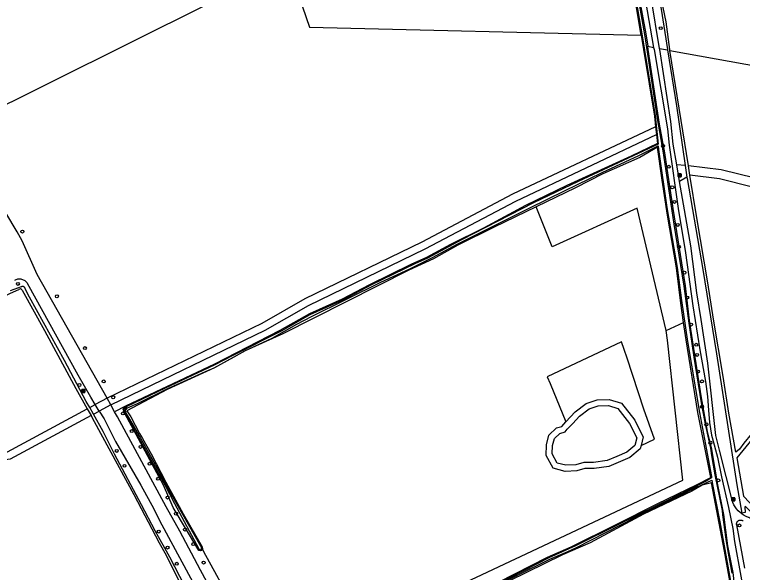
# Model space of a CAD drawing. Extents: x 162722 to 165099, y 384721 to 386283.
# Drawn here: x 163534.2 to 163773.7, y 385577.9 to 385761.5 of the extents above; entities that cross this region are included whole.
import ezdxf

# ---------------------------------------------------------------- set-up
doc = ezdxf.new("R2010")
doc.units = 0
for name, color, linetype in [('IMGEO_Bank', 7, 'Continuous'), ('IMGEO_Boom', 7, 'Continuous'), ('IMGEO_Gemengd_bos', 7, 'Continuous'), ('IMGEO_Grasland_agrarisch', 7, 'Continuous'), ('IMGEO_Grasland_overig', 7, 'Continuous'), ('IMGEO_Groenvoorziening', 7, 'Continuous'), ('IMGEO_Hek', 7, 'Continuous'), ('IMGEO_Loofbos', 7, 'Continuous'), ('IMGEO_Meer_plas_ven_vijver', 7, 'Continuous'), ('IMGEO_Moeras', 7, 'Continuous'), ('IMGEO_Voetpad_halfverhard', 7, 'Continuous'), ('IMGEO_Voetpad_onverhard', 7, 'Continuous'), ('IMGEO_Waterloop', 7, 'Continuous')]:
    doc.layers.add(name, color=color, linetype=linetype)

msp = doc.modelspace()

# ---------------------------------------------------------------- linework, layer by layer
at = {"layer": 'IMGEO_Bank'}
for p, q in [((163752.5, 385708.15), (163752.5, 385708.99)), ((163752.5, 385708.99), (163752.5, 385708.15)), ((163752.58, 385709.08), (163753.42, 385709.08)), ((163753.42, 385709.08), (163752.58, 385709.08)), ((163753.43, 385708.08), (163752.59, 385708.08)), ((163752.59, 385708.08), (163753.43, 385708.08)), ((163753.2, 385708.48), (163752.8, 385708.48)), ((163752.81, 385708.58), (163752.81, 385708.69)), ((163752.85, 385708.69), (163752.85, 385708.58)), ((163753.14, 385708.7), (163752.86, 385708.7)), ((163752.86, 385708.58), (163753.14, 385708.58)), ((163753.15, 385708.58), (163753.15, 385708.69)), ((163753.19, 385708.69), (163753.19, 385708.58)), ((163753.5, 385709), (163753.5, 385708.16)), ((163753.5, 385708.16), (163753.5, 385709)), ((163556.35, 385637.23), (163556.35, 385638.07)), ((163556.35, 385638.07), (163556.35, 385637.23)), ((163556.42, 385638.16), (163557.26, 385638.16)), ((163557.26, 385638.16), (163556.42, 385638.16)), ((163557.27, 385637.16), (163556.43, 385637.16)), ((163556.43, 385637.16), (163557.27, 385637.16)), ((163557.04, 385637.56), (163556.65, 385637.56)), ((163556.66, 385637.66), (163556.66, 385637.77)), ((163556.7, 385637.77), (163556.7, 385637.66)), ((163556.99, 385637.78), (163556.71, 385637.78)), ((163556.71, 385637.66), (163556.99, 385637.66)), ((163557, 385637.66), (163557, 385637.77)), ((163557.04, 385637.77), (163557.04, 385637.66)), ((163557.35, 385638.08), (163557.35, 385637.24)), ((163557.35, 385637.24), (163557.35, 385638.08)), ((163770.21, 385601.56), (163770.21, 385602.4)), ((163770.21, 385602.4), (163770.21, 385601.56)), ((163770.29, 385602.49), (163771.13, 385602.49)), ((163771.13, 385602.49), (163770.29, 385602.49)), ((163771.21, 385602.41), (163771.21, 385601.57)), ((163771.21, 385601.57), (163771.21, 385602.41)), ((163771.14, 385601.49), (163770.3, 385601.49)), ((163770.3, 385601.49), (163771.14, 385601.49)), ((163770.52, 385601.99), (163770.52, 385602.1)), ((163770.91, 385601.89), (163770.52, 385601.89)), ((163770.85, 385602.11), (163770.57, 385602.11)), ((163770.57, 385602.1), (163770.57, 385601.99)), ((163770.57, 385601.99), (163770.85, 385601.99)), ((163770.86, 385601.99), (163770.86, 385602.1)), ((163770.9, 385602.1), (163770.9, 385601.99))]:
    msp.add_line(p, q, dxfattribs=at)
for points in [[(163752.75, 385708.48), (163752.61, 385708.48), (163752.72, 385708.58), (163752.8, 385708.58)], [(163752.8, 385708.7), (163752.72, 385708.7), (163752.72, 385708.86), (163753.28, 385708.86), (163753.28, 385708.7), (163753.2, 385708.7)], [(163752.8, 385708.47), (163752.8, 385708.26), (163752.75, 385708.26), (163752.75, 385708.47)], [(163753.2, 385708.58), (163753.28, 385708.58), (163753.39, 385708.48), (163753.25, 385708.48)], [(163753.25, 385708.47), (163753.25, 385708.26), (163753.2, 385708.26), (163753.2, 385708.47)], [(163556.6, 385637.56), (163556.45, 385637.56), (163556.56, 385637.66), (163556.65, 385637.66)], [(163556.65, 385637.78), (163556.56, 385637.78), (163556.56, 385637.94), (163557.13, 385637.94), (163557.13, 385637.78), (163557.05, 385637.78)], [(163556.65, 385637.55), (163556.65, 385637.34), (163556.6, 385637.34), (163556.6, 385637.55)], [(163557.05, 385637.66), (163557.13, 385637.66), (163557.24, 385637.56), (163557.1, 385637.56)], [(163557.09, 385637.55), (163557.09, 385637.34), (163557.05, 385637.34), (163557.05, 385637.55)], [(163770.46, 385601.89), (163770.32, 385601.89), (163770.43, 385601.99), (163770.52, 385601.99)], [(163770.52, 385602.11), (163770.43, 385602.11), (163770.43, 385602.27), (163770.99, 385602.27), (163770.99, 385602.11), (163770.91, 385602.11)], [(163770.51, 385601.88), (163770.51, 385601.67), (163770.47, 385601.67), (163770.47, 385601.88)], [(163770.91, 385601.99), (163770.99, 385601.99), (163771.11, 385601.89), (163770.97, 385601.89)], [(163770.96, 385601.88), (163770.96, 385601.67), (163770.92, 385601.67), (163770.92, 385601.88)]]:
    msp.add_lwpolyline(points, dxfattribs=at)
for centre, radius, start, end in [((163752.58, 385709), 0.0779, 92.4484, 184.2845), ((163752.58, 385709), 0.0779, 92.4484, 184.2845), ((163752.58, 385708.16), 0.0779, 182.4484, 274.2845), ((163752.58, 385708.16), 0.0779, 182.4484, 274.2845), ((163752.75, 385708.47), 0.00671, 2.8957, 87.1043), ((163752.8, 385708.69), 0.00671, 2.8957, 87.1043), ((163752.8, 385708.58), 0.00671, 272.8957, 357.1043), ((163752.81, 385708.47), 0.00671, 92.8957, 177.1043), ((163752.86, 385708.69), 0.00671, 92.8957, 177.1043), ((163752.86, 385708.58), 0.00671, 182.8957, 267.1043), ((163753.14, 385708.69), 0.00671, 2.8957, 87.1043), ((163753.14, 385708.58), 0.00671, 272.8957, 357.1043), ((163753.2, 385708.69), 0.00671, 92.8957, 177.1043), ((163753.2, 385708.58), 0.00671, 182.8957, 267.1043), ((163753.2, 385708.47), 0.00671, 2.8957, 87.1043), ((163753.25, 385708.47), 0.00671, 92.8957, 177.1043), ((163753.42, 385709), 0.0779, 2.4484, 94.2845), ((163753.42, 385709), 0.0779, 2.4484, 94.2845), ((163753.42, 385708.16), 0.0779, 272.4484, 4.2845), ((163753.42, 385708.16), 0.0779, 272.4484, 4.2845), ((163556.43, 385638.08), 0.0779, 92.4484, 184.2845), ((163556.43, 385638.08), 0.0779, 92.4484, 184.2845), ((163556.43, 385637.24), 0.0779, 182.4484, 274.2845), ((163556.43, 385637.24), 0.0779, 182.4484, 274.2845), ((163556.6, 385637.55), 0.00671, 2.8957, 87.1043), ((163556.65, 385637.77), 0.00671, 2.8957, 87.1043), ((163556.65, 385637.66), 0.00671, 272.8957, 357.1043), ((163556.65, 385637.55), 0.00671, 92.8957, 177.1043), ((163556.71, 385637.77), 0.00671, 92.8957, 177.1043), ((163556.71, 385637.66), 0.00671, 182.8957, 267.1043), ((163556.99, 385637.77), 0.00671, 2.8957, 87.1043), ((163556.99, 385637.66), 0.00671, 272.8957, 357.1043), ((163557.05, 385637.77), 0.00671, 92.8957, 177.1043), ((163557.05, 385637.66), 0.00671, 182.8957, 267.1043), ((163557.04, 385637.55), 0.00671, 2.8957, 87.1043), ((163557.1, 385637.55), 0.00671, 92.8957, 177.1043), ((163557.27, 385638.08), 0.0779, 2.4484, 94.2845), ((163557.27, 385638.08), 0.0779, 2.4484, 94.2845), ((163557.27, 385637.24), 0.0779, 272.4484, 4.2845), ((163557.27, 385637.24), 0.0779, 272.4484, 4.2845), ((163770.29, 385602.41), 0.0779, 92.4484, 184.2845), ((163770.29, 385602.41), 0.0779, 92.4484, 184.2845), ((163771.14, 385602.41), 0.0779, 2.4484, 94.2845), ((163771.14, 385602.41), 0.0779, 2.4484, 94.2845), ((163770.29, 385601.57), 0.0779, 182.4484, 274.2845), ((163770.29, 385601.57), 0.0779, 182.4484, 274.2845), ((163770.46, 385601.88), 0.00671, 2.8957, 87.1043), ((163770.52, 385601.88), 0.00671, 92.8957, 177.1043), ((163770.52, 385602.1), 0.00671, 2.8957, 87.1043), ((163770.52, 385601.99), 0.00671, 272.8957, 357.1043), ((163770.57, 385602.1), 0.00671, 92.8957, 177.1043), ((163770.57, 385601.99), 0.00671, 182.8957, 267.1043), ((163770.85, 385602.1), 0.00671, 2.8957, 87.1043), ((163770.85, 385601.99), 0.00671, 272.8957, 357.1043), ((163770.91, 385602.1), 0.00671, 92.8957, 177.1043), ((163770.91, 385601.99), 0.00671, 182.8957, 267.1043), ((163770.91, 385601.88), 0.00671, 2.8957, 87.1043), ((163770.97, 385601.88), 0.00671, 92.8957, 177.1043), ((163771.14, 385601.57), 0.0779, 272.4484, 4.2845), ((163771.14, 385601.57), 0.0779, 272.4484, 4.2845)]:
    msp.add_arc(centre, radius, start, end, dxfattribs=at)
at = {"layer": 'IMGEO_Boom'}
for centre in [(163746.81, 385756.98), (163747.57, 385718.29), (163749.46, 385711.38), (163750.61, 385704.62), (163751.29, 385699.85), (163752.41, 385692.27), (163536.74, 385690.07), (163752.77, 385685.03), (163754.58, 385676.57), (163535.27, 385672.85), (163548.11, 385668.78), (163755.52, 385668.37), (163756.8, 385659.47), (163758.47, 385652.82), (163557.32, 385651.74), (163758.75, 385649.49), (163759.01, 385644.01), (163563.5, 385640.77), (163760.36, 385640.77), (163555.51, 385639.61), (163566.63, 385635.56), (163760.41, 385632.47), (163569.81, 385630.26), (163761.84, 385626.65), (163572.74, 385624.43), (163575.62, 385619.25), (163763.15, 385620.62), (163567.82, 385617.92), (163570.35, 385613.01), (163578.6, 385613.7), (163581.41, 385608.77), (163765.74, 385608.22), (163584.52, 385602.59), (163587.3, 385597.28), (163772.71, 385593.4), (163581.62, 385591.4), (163590.26, 385592.06), (163584.53, 385586.13), (163592.99, 385587.28), (163587.56, 385580.79), (163596.4, 385581.18)]:
    msp.add_circle(centre, 0.489, dxfattribs=at)
at = {"layer": 'IMGEO_Gemengd_bos'}
for points in [[(163740.4, 385754.63), (163733.98, 385792.72), (163730.2, 385817.18), (163730.99, 385817.35), (163732.72, 385807.48), (163734.43, 385795.23), (163741.92, 385755.09), (163742.52, 385751.01)], [(163519.79, 385726.19), (163624.15, 385778.11), (163631.24, 385757.33), (163740.4, 385754.63)], [(163740.4, 385754.63), (163741.18, 385750), (163744.71, 385728.04), (163745.09, 385724.58)], [(163742.52, 385751.01), (163744.47, 385750.66)], [(163746.43, 385750.3), (163749.05, 385749.83)], [(163749.83, 385749.69), (163859.57, 385729.87)], [(163745.09, 385724.58), (163698.03, 385702.35), (163668.18, 385686.62), (163629.72, 385667.97), (163615.5, 385659.83), (163564.64, 385635.23)], [(163839.13, 385699.56), (163828.61, 385696.88), (163817.57, 385697.02), (163807, 385698.58), (163792.36, 385702.56), (163777.86, 385707.59), (163766.66, 385710.35), (163755.9, 385711.66)], [(163836.01, 385695.67), (163828.96, 385693.88), (163817.33, 385694.03), (163806.39, 385695.63), (163791.48, 385699.69), (163777.01, 385704.71), (163766.11, 385707.4), (163756.39, 385708.58)], [(163564.64, 385635.23), (163541.59, 385675.97), (163536.69, 385687), (163535.04, 385689.99), (163527.8, 385701.89)], [(163479.45, 385643.07), (163484.32, 385631.37), (163497.95, 385612.35), (163531.87, 385617.59), (163558.1, 385631.71)], [(163559.33, 385629.53), (163532.68, 385615.19), (163497.64, 385609.78), (163485.33, 385606.38)], [(163773.52, 385597.49), (163773.6, 385597.12)]]:
    msp.add_lwpolyline(points, dxfattribs=at)
at = {"layer": 'IMGEO_Grasland_agrarisch'}
for points in [[(163705.82, 385698.19), (163692.02, 385691.54), (163680.07, 385685.57), (163672.01, 385681.07), (163663.95, 385677.43), (163622.47, 385656.43), (163610.08, 385650.82), (163599.93, 385645.2), (163584.37, 385638.15), (163571.1, 385631.14), (163572.44, 385629.13), (163575.29, 385623.67), (163576.24, 385622), (163579.11, 385616.93), (163583.96, 385607.6), (163589.71, 385597.17), (163595.95, 385586.36), (163595.97, 385585.62)], [(163748.63, 385657.54), (163739.09, 385697.78), (163711.06, 385685.06), (163705.82, 385698.19)], [(163740.32, 385619.68), (163744.72, 385621.76), (163741.29, 385631.62), (163735.72, 385648.48), (163734.81, 385651.23), (163733.93, 385653.76), (163709.43, 385642.26), (163710.38, 385640.05), (163715.57, 385627.44)], [(163740.32, 385619.68), (163740.07, 385618.62), (163736.68, 385615.75), (163729.71, 385612.77), (163724.86, 385612.16), (163721.77, 385612.12), (163719.22, 385611.35), (163715.31, 385611.19), (163711.44, 385612.22), (163709.11, 385616.42), (163709.17, 385619.97), (163710.03, 385623.09), (163712.53, 385625.46), (163714.21, 385625.96), (163715.57, 385627.44)]]:
    msp.add_lwpolyline(points, dxfattribs=at)
at = {"layer": 'IMGEO_Grasland_overig'}
for points in [[(163771.96, 385561.73), (163772.24, 385561.65), (163772.64, 385562.03), (163772.83, 385563.12), (163771.55, 385570.03), (163770.65, 385577.93), (163768.92, 385586.75), (163767.58, 385596.99), (163765.55, 385606.72), (163763.47, 385619.02), (163762.24, 385624.31), (163760.06, 385636.02), (163756.31, 385660.82), (163754.97, 385672.2), (163750.86, 385697.61), (163748.14, 385715.98), (163746.34, 385725.41), (163742.67, 385750), (163742.52, 385751.01)], [(163745.09, 385724.58), (163745.38, 385721.95)], [(163565.81, 385633.03), (163616.67, 385657.62), (163630.89, 385665.76), (163669.31, 385684.39), (163699.15, 385700.11), (163745.38, 385721.95)], [(163754.86, 385711.76), (163752.05, 385712.04)], [(163755.43, 385707.98), (163753.02, 385706.49)], [(163560.75, 385633.14), (163559.24, 385635.62), (163555.16, 385642.79), (163538.46, 385673.02), (163538.29, 385673.25), (163538.09, 385673.47), (163537.88, 385673.66), (163537.65, 385673.84), (163537.41, 385674), (163537.15, 385674.13), (163536.88, 385674.24), (163536.6, 385674.33), (163536.32, 385674.39), (163536.03, 385674.42), (163535.74, 385674.43), (163535.45, 385674.41), (163535.17, 385674.37), (163534.89, 385674.3), (163534.61, 385674.21), (163534.35, 385674.09), (163534.17, 385674)], [(163564.64, 385635.23), (163560.75, 385633.14)], [(163565.81, 385633.03), (163564.64, 385635.23)], [(163558.9, 385632.15), (163560.75, 385633.14)], [(163562.06, 385631.01), (163560.75, 385633.14)], [(163570.72, 385632.67), (163567.08, 385630.78)], [(163595.97, 385585.62), (163595.97, 385585.29), (163595.36, 385585.07), (163594.83, 385585.2), (163586.36, 385599.36), (163583.18, 385606.66), (163570.41, 385630.18), (163569.93, 385631.63), (163570.72, 385632.67)], [(163560.13, 385629.97), (163562.06, 385631.01)], [(163595.97, 385585.62), (163596.38, 385584.87), (163606.09, 385567.11), (163613.27, 385553.56), (163618.27, 385544.5)]]:
    msp.add_lwpolyline(points, dxfattribs=at)
at = {"layer": 'IMGEO_Groenvoorziening'}
for points in [[(163745.38, 385721.95), (163745.7, 385719.04), (163737.04, 385714.91), (163715.93, 385705.28), (163702.25, 385698.63), (163688.44, 385691.19), (163677.66, 385685.78), (163669.67, 385681.53), (163664.61, 385679.28), (163651.01, 385672.55), (163641.98, 385667.82), (163631.2, 385663.04), (163621.51, 385657.48), (163599.94, 385646.5), (163570.72, 385632.67)], [(163754.34, 385660.15), (163753.45, 385666.52), (163752.04, 385678.13), (163748.98, 385695.43), (163747.28, 385707), (163745.68, 385717.89), (163739.93, 385714.45), (163727.71, 385709.12), (163718.73, 385704.41), (163705.82, 385698.19)], [(163715.57, 385627.44), (163717.11, 385629.1), (163718.69, 385630.82), (163722.3, 385633.56), (163725.83, 385634.77), (163729.87, 385634.88), (163733.87, 385633.63), (163738.23, 385628.01), (163739.83, 385624.83), (163740.99, 385622.5), (163740.32, 385619.68)]]:
    msp.add_lwpolyline(points, dxfattribs=at)
at = {"layer": 'IMGEO_Hek'}
msp.add_lwpolyline([(163595.97, 385585.62), (163596.38, 385584.87), (163606.09, 385567.11), (163613.27, 385553.56), (163618.27, 385544.5), (163621.16, 385539.27)], dxfattribs=at)
at = {"layer": 'IMGEO_Loofbos'}
msp.add_lwpolyline([(163771.96, 385561.73), (163767.8, 385584.98), (163763.46, 385607.41), (163760.44, 385606.63), (163757.08, 385604.63), (163741.09, 385597.07), (163723.59, 385587.71), (163714.46, 385583.72), (163673.59, 385563.72), (163659.25, 385556.43), (163650.3, 385552.54), (163640.1, 385547.48), (163636.84, 385545.68), (163628.43, 385541.74), (163621.86, 385537.77), (163624.18, 385532.07), (163628.08, 385525.54), (163641.95, 385500), (163642.57, 385498.89), (163641.4, 385498.41)], dxfattribs=at)
at = {"layer": 'IMGEO_Meer_plas_ven_vijver'}
msp.add_lwpolyline([(163732.67, 385631.91), (163736.53, 385626.94), (163738.88, 385622.25), (163738.28, 385619.73), (163735.61, 385617.47), (163732.4, 385616.09), (163729.18, 385614.72), (163724.72, 385614.16), (163721.46, 385614.12), (163718.89, 385613.34), (163715.53, 385613.2), (163712.77, 385613.93), (163711.12, 385616.92), (163711.17, 385619.68), (163711.81, 385622.02), (163713.56, 385623.68), (163715.31, 385624.2), (163716.06, 385625.02), (163717.88, 385626.99), (163720.04, 385629.33), (163723.25, 385631.77), (163726.19, 385632.78), (163729.59, 385632.87), (163732.67, 385631.91)], dxfattribs=at)
at = {"layer": 'IMGEO_Moeras'}
for points in [[(163621.16, 385539.27), (163624.03, 385540.56), (163628.91, 385543.29), (163637.43, 385547.72), (163646.79, 385551.89), (163682.65, 385569.28), (163709.55, 385582.99), (163717.29, 385586.35), (163732.11, 385593.66), (163745.57, 385600.49), (163758.79, 385606.82), (163763.24, 385609.14), (163759, 385630.61), (163755.12, 385654.5), (163754.34, 385660.15)], [(163748.63, 385657.54), (163754.34, 385660.15)], [(163618.27, 385544.5), (163754.05, 385608.34), (163748.99, 385654.33), (163748.63, 385657.54)]]:
    msp.add_lwpolyline(points, dxfattribs=at)
at = {"layer": 'IMGEO_Voetpad_halfverhard'}
for points in [[(163733.69, 385816.2), (163737.67, 385790.09), (163744.47, 385750.66)], [(163746.43, 385750.3), (163743.7, 385767.05), (163740.54, 385783.52)], [(163744.47, 385750.66), (163744.59, 385750), (163748.99, 385723.89), (163749.52, 385718.51), (163752.55, 385697.68), (163754.9, 385683.08), (163757.36, 385665.68), (163759.61, 385651.15), (163761.5, 385640.77), (163762.14, 385635.85), (163762.51, 385631.37), (163762.83, 385627.22), (163763.53, 385623.12), (163763.7, 385622.37), (163765.48, 385615.84), (163766.75, 385609.42), (163769.12, 385599.29), (163770.5, 385592.39), (163771.12, 385588.13), (163775.27, 385565.34)], [(163752.05, 385712.04), (163750.88, 385718.84), (163750.12, 385726.32), (163746.48, 385750), (163746.43, 385750.3)], [(163753.02, 385706.49), (163752.05, 385712.04)], [(163773.6, 385597.12), (163773.53, 385597.17), (163772.9, 385597.67), (163772.31, 385598.23), (163771.78, 385598.84), (163771.3, 385599.49), (163770.89, 385600.19), (163770.53, 385600.91), (163770.25, 385601.67), (163768.37, 385609.46), (163766.08, 385618.14), (163764.98, 385623.04), (163762.26, 385646.83), (163760.1, 385661.15), (163758.63, 385669.93), (163756.66, 385685.43), (163753.02, 385706.49)], [(163774.51, 385579.38), (163771.8, 385593.59), (163771.78, 385593.7), (163771.76, 385593.81), (163771.76, 385593.93), (163771.77, 385594.04), (163771.79, 385594.16), (163771.81, 385594.27), (163771.85, 385594.38), (163771.9, 385594.48), (163771.95, 385594.58), (163772.02, 385594.68), (163772.09, 385594.77), (163772.17, 385594.85), (163772.26, 385594.92), (163772.35, 385594.99), (163772.45, 385595.05), (163772.56, 385595.09), (163772.67, 385595.13), (163772.78, 385595.16), (163772.89, 385595.18), (163773.01, 385595.19), (163773.12, 385595.19), (163773.23, 385595.18), (163773.35, 385595.16), (163773.46, 385595.12), (163773.57, 385595.08), (163773.97, 385594.98)], [(163906.82, 385477.46), (163904.02, 385479.24), (163894.54, 385488.01), (163890.43, 385491.49), (163887.27, 385494.67), (163881.59, 385500), (163872.47, 385508.29), (163843.13, 385535.9), (163835.64, 385543.13), (163825.83, 385551.4), (163799.39, 385575.64), (163795.89, 385579.17), (163781.95, 385591.75), (163780.95, 385592.77), (163779.86, 385593.69), (163778.69, 385594.51), (163777.46, 385595.23), (163776.17, 385595.83), (163775.79, 385595.97), (163775.66, 385596.02), (163774.92, 385596.34), (163774.2, 385596.72), (163773.6, 385597.12)]]:
    msp.add_lwpolyline(points, dxfattribs=at)
at = {"layer": 'IMGEO_Voetpad_onverhard'}
for points in [[(163565.81, 385633.03), (163562.06, 385631.01)], [(163567.08, 385630.78), (163565.81, 385633.03)], [(163562.06, 385631.01), (163563.63, 385628.43), (163567.35, 385621.05), (163575.78, 385606.63), (163580.01, 385598.84), (163581.9, 385595.01), (163586.99, 385585.44), (163594.3, 385572.12), (163610.98, 385540.45), (163621.32, 385522.04), (163632.94, 385500), (163640.42, 385486.07), (163640.83, 385484.19), (163640.84, 385484.07), (163640.83, 385483.94), (163640.82, 385483.81), (163640.79, 385483.68), (163640.75, 385483.56), (163640.7, 385483.45), (163640.64, 385483.33), (163640.57, 385483.22), (163640.49, 385483.12), (163640.4, 385483.03), (163640.35, 385482.99)], [(163605.68, 385559.68), (163595.34, 385578.65), (163588.59, 385591.53), (163584.01, 385599.52), (163568.03, 385629.09), (163567.08, 385630.78)]]:
    msp.add_lwpolyline(points, dxfattribs=at)
at = {"layer": 'IMGEO_Waterloop'}
for points in [[(163749.83, 385749.69), (163749.77, 385750), (163748.58, 385759.06), (163745.52, 385773.9), (163743.57, 385784.39), (163742.93, 385784.47), (163745.06, 385772.45), (163746.94, 385763.23), (163749.02, 385750), (163749.05, 385749.83)], [(163735.89, 385782.58), (163740.75, 385753.83), (163744.95, 385728.1), (163745.91, 385718.87), (163719.62, 385706.59), (163704.93, 385699.53), (163681.23, 385687.32), (163670.08, 385681.37), (163665.86, 385679.51), (163651.59, 385672.52), (163642.1, 385667.54), (163631.33, 385662.72), (163621.85, 385657.32), (163606.01, 385649.35), (163599.85, 385646.15), (163583.68, 385638.61), (163570.89, 385632.38), (163570.27, 385631.59), (163570.64, 385630.17), (163575.03, 385622.15), (163583.62, 385606.78), (163586.75, 385600.63), (163594.85, 385585.71), (163594.94, 385585.61), (163594.98, 385585.57), (163595.07, 385585.48)], [(163770.26, 385577.73), (163768.89, 385585.52), (163768.29, 385588.93), (163767.27, 385596.89), (163767.09, 385598.31), (163764.71, 385610.02), (163763.59, 385616.41), (163763.27, 385618.8), (163762.61, 385621.75), (163761.6, 385626.32), (163760.41, 385632.47), (163760.17, 385633.78), (163757.76, 385648.71), (163756.12, 385659.97), (163754.49, 385672.16), (163751.2, 385692.55), (163747.6, 385716.67), (163745.85, 385726.64), (163744.42, 385736.2), (163741.66, 385754.27), (163739.39, 385767.36)], [(163749.05, 385749.83), (163751.94, 385731.47), (163754.86, 385711.76)], [(163755.9, 385711.66), (163749.83, 385749.69)], [(163595.68, 385586.27), (163595.59, 385586.38), (163584, 385606.82), (163581.78, 385611.17), (163578.38, 385617.27), (163573.15, 385626.45), (163571.8, 385628.89), (163570.94, 385630.34), (163570.68, 385631.28), (163571.34, 385632.09), (163574.68, 385633.55), (163584.43, 385638.29), (163591.01, 385641.28), (163597.05, 385644.01), (163599.88, 385645.28), (163606.48, 385648.92), (163609.99, 385650.88), (163618.99, 385654.99), (163627.08, 385659.62), (163631.88, 385662.1), (163654.74, 385673.4), (163664.26, 385677.86), (163671.71, 385681.51), (163680.07, 385686.04), (163703.73, 385697.92), (163715.13, 385703.52), (163727.5, 385709.51), (163739.61, 385715.05), (163745.97, 385718.3), (163746.1, 385717.04), (163748.81, 385697.97), (163752.24, 385678.26), (163753.62, 385667.43), (163755.59, 385653.86), (163759.56, 385630.57), (163763.49, 385609.55), (163763.55, 385609.11), (163761.5, 385607.85), (163756.41, 385605.24), (163733.59, 385594.08), (163718.7, 385586.73), (163709.95, 385582.73), (163693.1, 385574.13)], [(163754.86, 385711.76), (163755.43, 385707.98)], [(163756.39, 385708.58), (163755.9, 385711.66)], [(163755.43, 385707.98), (163755.49, 385707.56), (163760.67, 385677.58), (163765.16, 385649.88), (163771.89, 385606.71), (163773.52, 385597.49)], [(163780.79, 385628.66), (163776.71, 385623.52), (163774.11, 385620.52), (163772.71, 385618.49), (163771.49, 385617.53), (163769.24, 385630.36), (163767.39, 385642.43), (163764.13, 385661.23), (163762.26, 385673.18), (163758.63, 385694.55), (163756.39, 385708.58)], [(163558.9, 385632.15), (163557.77, 385634.16), (163550.62, 385647.63), (163539.07, 385668.54), (163537.72, 385671.23), (163537.7, 385671.31), (163537.67, 385671.39), (163537.64, 385671.47), (163537.59, 385671.54), (163537.55, 385671.61), (163537.49, 385671.68), (163537.43, 385671.74), (163537.37, 385671.79), (163537.3, 385671.84), (163537.23, 385671.88), (163537.15, 385671.92), (163537.07, 385671.95), (163536.99, 385671.97), (163536.9, 385671.98), (163536.82, 385671.99), (163536.73, 385671.99), (163536.65, 385671.98), (163536.57, 385671.97), (163536.48, 385671.94), (163536.4, 385671.91), (163532.7, 385670.62)], [(163522.68, 385666.04), (163523.46, 385664.98), (163532.87, 385669.84), (163535.54, 385671.03)], [(163536.7, 385670.83), (163544.07, 385657.53), (163554.33, 385638.44), (163558.1, 385631.71)], [(163558.1, 385631.71), (163559.33, 385629.53)], [(163560.13, 385629.97), (163558.9, 385632.15)], [(163639.03, 385482.33), (163638.8, 385482.35), (163638.26, 385482.91), (163634.5, 385489.28), (163628.8, 385500), (163626.82, 385504), (163618.29, 385519.49), (163616.94, 385522.29), (163613.95, 385527.3), (163603.86, 385546.81), (163600.28, 385552.86), (163592.07, 385567.9), (163587.46, 385576.78), (163584.18, 385583.51), (163581.86, 385587.59), (163573.49, 385603.48), (163560.49, 385627.46), (163559.33, 385629.53)], [(163639.03, 385482.33), (163638.93, 385483.25), (163629.86, 385500), (163629.09, 385501.59), (163626.68, 385505.64), (163624.3, 385510.25), (163619.13, 385519.34), (163617.1, 385523.57), (163614.56, 385528), (163605.49, 385545.4), (163600.2, 385554.18), (163585.28, 385582.94), (163580.45, 385591.58), (163576, 385600.19), (163567.05, 385616.82), (163563.32, 385624.27), (163560.13, 385629.97)], [(163780.79, 385628.66), (163782.11, 385628.3), (163771.79, 385615.63), (163774.02, 385603.07), (163777.89, 385599), (163783.37, 385594.16), (163785.52, 385591.85), (163785.9, 385591.26), (163785.47, 385590.48), (163785.16, 385590.25), (163784.55, 385590.6), (163777.56, 385596.82), (163774.72, 385599.62), (163774.52, 385599.54), (163774.54, 385597.61), (163773.52, 385597.49)], [(163658.67, 385556.81), (163710.27, 385582.36), (163716.18, 385584.86), (163719.03, 385586.16), (163738.43, 385596.06), (163741.27, 385597.46), (163756.62, 385605.06), (163763.62, 385608.27), (163763.73, 385607.66), (163763.83, 385606.89), (163766.21, 385594.58), (163772.08, 385562.3)], [(163595.71, 385585.68), (163595.71, 385585.81), (163595.73, 385586.06)]]:
    msp.add_lwpolyline(points, dxfattribs=at)
for centre, radius, start, end in [((163536.02, 385670.4), 0.796, 32.3371, 127.6977), ((163595.38, 385585.67), 0.327, 322.0573, 0.568), ((163595.36, 385586.07), 0.375, 357.903, 31.2042), ((163595.36, 385585.79), 0.429, 227.4402, 253.292), ((163595.36, 385585.78), 0.418, 253.8268, 312.0567)]:
    msp.add_arc(centre, radius, start, end, dxfattribs=at)

doc.saveas('drawing.dxf')
